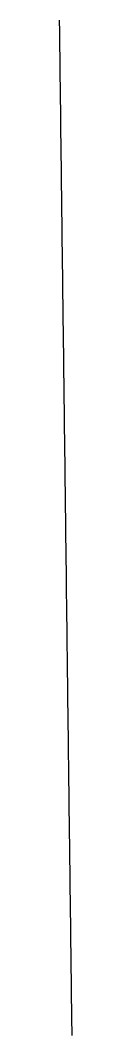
# Model space of a CAD drawing. Extents: x -26 to 823017, y -16 to 1558356.
# Drawn here: x 822950 to 822967, y 1557004 to 1558356 of the extents above; entities that cross this region are included whole.
import ezdxf

# ---------------------------------------------------------------- set-up
doc = ezdxf.new("R2010")
doc.units = 0
doc.layers.add('XS_P_TX_CLEARZONE', color=7, linetype='Continuous')

msp = doc.modelspace()

# ---------------------------------------------------------------- linework, layer by layer
at = {"layer": 'XS_P_TX_CLEARZONE'}
for p, q in [((822949.8, 1558356.5), (822949.9, 1558351.5)), ((822949.9, 1558351.5), (822950, 1558346.5)), ((822950, 1558346.5), (822950, 1558341.5)), ((822950, 1558341.5), (822950.1, 1558336.5)), ((822950.1, 1558336.5), (822950.1, 1558331.5)), ((822950.1, 1558331.5), (822950.2, 1558326.5)), ((822950.2, 1558326.5), (822950.3, 1558321.5)), ((822950.3, 1558321.5), (822950.3, 1558316.5)), ((822950.3, 1558316.5), (822950.4, 1558311.5)), ((822950.4, 1558311.5), (822950.5, 1558306.5)), ((822950.5, 1558306.5), (822950.5, 1558301.5)), ((822950.5, 1558301.5), (822950.6, 1558296.5)), ((822950.6, 1558296.5), (822950.6, 1558291.5)), ((822950.6, 1558291.5), (822950.7, 1558286.5)), ((822950.7, 1558286.5), (822950.8, 1558281.5)), ((822950.8, 1558281.5), (822950.8, 1558276.5)), ((822950.8, 1558276.5), (822950.9, 1558271.5)), ((822950.9, 1558271.5), (822950.9, 1558266.5)), ((822950.9, 1558266.5), (822951, 1558261.5)), ((822951, 1558261.5), (822951.1, 1558256.5)), ((822951.1, 1558256.5), (822951.1, 1558251.5)), ((822951.1, 1558251.5), (822951.2, 1558246.5)), ((822951.2, 1558246.5), (822951.3, 1558241.5)), ((822951.3, 1558241.5), (822951.3, 1558236.5)), ((822951.3, 1558236.5), (822951.4, 1558231.5)), ((822951.4, 1558231.5), (822951.4, 1558226.5)), ((822951.4, 1558226.5), (822951.5, 1558221.5)), ((822951.5, 1558221.5), (822951.6, 1558216.5)), ((822951.6, 1558216.5), (822951.6, 1558211.5)), ((822951.6, 1558211.5), (822951.7, 1558206.5)), ((822951.7, 1558206.5), (822951.7, 1558201.5)), ((822951.7, 1558201.5), (822951.8, 1558196.5)), ((822951.8, 1558196.5), (822951.9, 1558191.5)), ((822951.9, 1558191.5), (822951.9, 1558186.5)), ((822951.9, 1558186.5), (822952, 1558181.5)), ((822952, 1558181.5), (822952.1, 1558176.5)), ((822952.1, 1558176.5), (822952.1, 1558171.5)), ((822952.1, 1558171.5), (822952.2, 1558166.5)), ((822952.2, 1558166.5), (822952.2, 1558161.5)), ((822952.2, 1558161.5), (822952.3, 1558156.5)), ((822952.3, 1558156.5), (822952.4, 1558151.5)), ((822952.4, 1558151.5), (822952.4, 1558146.5)), ((822952.4, 1558146.5), (822952.5, 1558141.5)), ((822952.5, 1558141.5), (822952.6, 1558136.5)), ((822952.6, 1558136.5), (822952.6, 1558131.5)), ((822952.6, 1558131.5), (822952.7, 1558126.5)), ((822952.7, 1558126.5), (822952.7, 1558121.5)), ((822952.7, 1558121.5), (822952.8, 1558116.5)), ((822952.8, 1558116.5), (822952.9, 1558111.5)), ((822952.9, 1558111.5), (822952.9, 1558106.5)), ((822952.9, 1558106.5), (822953, 1558101.5)), ((822953, 1558101.5), (822953, 1558096.5)), ((822953, 1558096.5), (822953.1, 1558091.5)), ((822953.1, 1558091.5), (822953.2, 1558086.5)), ((822953.2, 1558086.5), (822953.2, 1558081.5)), ((822953.2, 1558081.5), (822953.3, 1558076.5)), ((822953.3, 1558076.5), (822953.4, 1558071.5)), ((822953.4, 1558071.5), (822953.4, 1558066.5)), ((822953.4, 1558066.5), (822953.5, 1558061.5)), ((822953.5, 1558061.5), (822953.5, 1558056.5)), ((822953.5, 1558056.5), (822953.6, 1558051.5)), ((822953.6, 1558051.5), (822953.7, 1558046.5)), ((822953.7, 1558046.5), (822953.7, 1558041.5)), ((822953.7, 1558041.5), (822953.8, 1558036.5)), ((822953.8, 1558036.5), (822953.8, 1558031.5)), ((822953.8, 1558031.5), (822953.9, 1558026.5)), ((822953.9, 1558026.5), (822954, 1558021.5)), ((822954, 1558021.5), (822954, 1558016.5)), ((822954, 1558016.5), (822954.1, 1558011.5)), ((822954.1, 1558011.5), (822954.2, 1558006.5)), ((822954.2, 1558006.5), (822954.2, 1558001.5)), ((822954.2, 1558001.5), (822954.3, 1557996.5)), ((822954.3, 1557996.5), (822954.3, 1557991.5)), ((822954.3, 1557991.5), (822954.4, 1557986.5)), ((822954.4, 1557986.5), (822954.5, 1557981.5)), ((822954.5, 1557981.5), (822954.5, 1557976.5)), ((822954.5, 1557976.5), (822954.6, 1557971.5)), ((822954.6, 1557971.5), (822954.7, 1557966.5)), ((822954.7, 1557966.5), (822954.7, 1557961.5)), ((822954.7, 1557961.5), (822954.8, 1557956.5)), ((822954.8, 1557956.5), (822954.8, 1557951.5)), ((822954.8, 1557951.5), (822954.9, 1557946.5)), ((822954.9, 1557946.5), (822955, 1557941.5)), ((822955, 1557941.5), (822955, 1557936.5)), ((822955, 1557936.5), (822955.1, 1557931.5)), ((822955.1, 1557931.5), (822955.1, 1557926.5)), ((822955.1, 1557926.5), (822955.2, 1557921.5)), ((822955.2, 1557921.5), (822955.3, 1557916.5)), ((822955.3, 1557916.5), (822955.3, 1557911.5)), ((822955.3, 1557911.5), (822955.4, 1557906.5)), ((822955.4, 1557906.5), (822955.5, 1557901.5)), ((822955.5, 1557901.5), (822955.5, 1557896.5)), ((822955.5, 1557896.5), (822955.6, 1557891.5)), ((822955.6, 1557891.5), (822955.6, 1557886.5)), ((822955.6, 1557886.5), (822955.7, 1557881.5)), ((822955.7, 1557881.5), (822955.8, 1557876.5)), ((822955.8, 1557876.5), (822955.8, 1557871.5)), ((822955.8, 1557871.5), (822955.9, 1557866.5)), ((822955.9, 1557866.5), (822955.9, 1557861.5)), ((822955.9, 1557861.5), (822956, 1557856.5)), ((822956, 1557856.5), (822956.1, 1557851.5)), ((822956.1, 1557851.5), (822956.1, 1557846.5)), ((822956.1, 1557846.5), (822956.2, 1557841.5)), ((822956.2, 1557841.5), (822956.3, 1557836.5)), ((822956.3, 1557836.5), (822956.3, 1557831.5)), ((822956.3, 1557831.5), (822956.4, 1557826.5)), ((822956.4, 1557826.5), (822956.4, 1557821.5)), ((822956.4, 1557821.5), (822956.5, 1557816.5)), ((822956.5, 1557816.5), (822956.6, 1557811.5)), ((822956.6, 1557811.5), (822956.6, 1557806.5)), ((822956.6, 1557806.5), (822956.7, 1557801.5)), ((822956.7, 1557801.5), (822956.8, 1557796.5)), ((822956.8, 1557796.5), (822956.8, 1557791.5)), ((822956.8, 1557791.5), (822956.9, 1557786.5)), ((822956.9, 1557786.5), (822956.9, 1557781.5)), ((822956.9, 1557781.5), (822957, 1557776.5)), ((822957, 1557776.5), (822957.1, 1557771.5)), ((822957.1, 1557771.5), (822957.1, 1557766.5)), ((822957.1, 1557766.5), (822957.2, 1557761.5)), ((822957.2, 1557761.5), (822957.2, 1557756.5)), ((822957.2, 1557756.5), (822957.3, 1557751.5)), ((822957.3, 1557751.5), (822957.4, 1557746.5)), ((822957.4, 1557746.5), (822957.4, 1557741.5)), ((822957.4, 1557741.5), (822957.5, 1557736.5)), ((822957.5, 1557736.5), (822957.6, 1557731.5)), ((822957.6, 1557731.5), (822957.6, 1557726.5)), ((822957.6, 1557726.5), (822957.7, 1557721.5)), ((822957.7, 1557721.5), (822957.7, 1557716.5)), ((822957.7, 1557716.5), (822957.8, 1557711.5)), ((822957.8, 1557711.5), (822957.9, 1557706.5)), ((822957.9, 1557706.5), (822957.9, 1557701.5)), ((822957.9, 1557701.5), (822958, 1557696.5)), ((822958, 1557696.5), (822958, 1557691.5)), ((822958, 1557691.5), (822958.1, 1557686.5)), ((822958.1, 1557686.5), (822958.2, 1557681.5)), ((822958.2, 1557681.5), (822958.2, 1557676.5)), ((822958.2, 1557676.5), (822958.3, 1557671.5)), ((822958.3, 1557671.5), (822958.4, 1557666.5)), ((822958.4, 1557666.5), (822958.4, 1557661.5)), ((822958.4, 1557661.5), (822958.5, 1557656.5)), ((822958.5, 1557656.5), (822958.5, 1557651.5)), ((822958.5, 1557651.5), (822958.6, 1557646.5)), ((822958.6, 1557646.5), (822958.7, 1557641.5)), ((822958.7, 1557641.5), (822958.7, 1557636.5)), ((822958.7, 1557636.5), (822958.8, 1557631.5)), ((822958.8, 1557631.5), (822958.9, 1557626.5)), ((822958.9, 1557626.5), (822958.9, 1557621.5)), ((822958.9, 1557621.5), (822959, 1557616.5)), ((822959, 1557616.5), (822959, 1557611.5)), ((822959, 1557611.5), (822959.1, 1557606.5)), ((822959.1, 1557606.5), (822959.2, 1557601.5)), ((822959.2, 1557601.5), (822959.2, 1557596.5)), ((822959.2, 1557596.5), (822959.3, 1557591.5)), ((822959.3, 1557591.5), (822959.3, 1557586.5)), ((822959.3, 1557586.5), (822959.4, 1557581.5)), ((822959.4, 1557581.5), (822959.5, 1557576.5)), ((822959.5, 1557576.5), (822959.5, 1557571.5)), ((822959.5, 1557571.5), (822959.6, 1557566.5)), ((822959.6, 1557566.5), (822959.7, 1557561.5)), ((822959.7, 1557561.5), (822959.7, 1557556.5)), ((822959.7, 1557556.5), (822959.8, 1557551.5)), ((822959.8, 1557551.5), (822959.8, 1557546.5)), ((822959.8, 1557546.5), (822959.9, 1557541.5)), ((822959.9, 1557541.5), (822960, 1557536.5)), ((822960, 1557536.5), (822960, 1557531.5)), ((822960, 1557531.5), (822960.1, 1557526.5)), ((822960.1, 1557526.5), (822960.2, 1557521.5)), ((822960.2, 1557521.5), (822960.2, 1557516.6)), ((822960.2, 1557516.6), (822960.3, 1557511.6)), ((822960.3, 1557511.6), (822960.3, 1557506.6)), ((822960.3, 1557506.6), (822960.4, 1557501.6)), ((822960.4, 1557501.6), (822960.5, 1557496.6)), ((822960.5, 1557496.6), (822960.5, 1557491.6)), ((822960.5, 1557491.6), (822960.6, 1557486.6)), ((822960.6, 1557486.6), (822960.6, 1557481.6)), ((822960.6, 1557481.6), (822960.7, 1557476.6)), ((822960.7, 1557476.6), (822960.8, 1557471.6)), ((822960.8, 1557471.6), (822960.8, 1557466.6)), ((822960.8, 1557466.6), (822960.9, 1557461.6)), ((822960.9, 1557461.6), (822961, 1557456.6)), ((822961, 1557456.6), (822961, 1557451.6)), ((822961, 1557451.6), (822961.1, 1557446.6)), ((822961.1, 1557446.6), (822961.1, 1557441.6)), ((822961.1, 1557441.6), (822961.2, 1557436.6)), ((822961.2, 1557436.6), (822961.3, 1557431.6)), ((822961.3, 1557431.6), (822961.3, 1557426.6)), ((822961.3, 1557426.6), (822961.4, 1557421.6)), ((822961.4, 1557421.6), (822961.4, 1557416.6)), ((822961.4, 1557416.6), (822961.5, 1557411.6)), ((822961.5, 1557411.6), (822961.6, 1557406.6)), ((822961.6, 1557406.6), (822961.6, 1557401.6)), ((822961.6, 1557401.6), (822961.7, 1557396.6)), ((822961.7, 1557396.6), (822961.8, 1557391.6)), ((822961.8, 1557391.6), (822961.8, 1557386.6)), ((822961.8, 1557386.6), (822961.9, 1557381.6)), ((822961.9, 1557381.6), (822961.9, 1557376.6)), ((822961.9, 1557376.6), (822962, 1557371.6)), ((822962, 1557371.6), (822962.1, 1557366.6)), ((822962.1, 1557366.6), (822962.1, 1557361.6)), ((822962.1, 1557361.6), (822962.2, 1557356.6)), ((822962.2, 1557356.6), (822962.3, 1557351.6)), ((822962.3, 1557351.6), (822962.3, 1557346.6)), ((822962.3, 1557346.6), (822962.4, 1557341.6)), ((822962.4, 1557341.6), (822962.4, 1557336.6)), ((822962.4, 1557336.6), (822962.5, 1557331.6)), ((822962.5, 1557331.6), (822962.6, 1557326.6)), ((822962.6, 1557326.6), (822962.6, 1557321.6)), ((822962.6, 1557321.6), (822962.7, 1557316.6)), ((822962.7, 1557316.6), (822962.7, 1557311.6)), ((822962.7, 1557311.6), (822962.8, 1557306.6)), ((822962.8, 1557306.6), (822962.9, 1557301.6)), ((822962.9, 1557301.6), (822962.9, 1557296.6)), ((822962.9, 1557296.6), (822963, 1557291.6)), ((822963, 1557291.6), (822963.1, 1557286.6)), ((822963.1, 1557286.6), (822963.1, 1557281.6)), ((822963.1, 1557281.6), (822963.2, 1557276.6)), ((822963.2, 1557276.6), (822963.2, 1557271.6)), ((822963.2, 1557271.6), (822963.3, 1557266.6)), ((822963.3, 1557266.6), (822963.4, 1557261.6)), ((822963.4, 1557261.6), (822963.4, 1557256.6)), ((822963.4, 1557256.6), (822963.5, 1557251.6)), ((822963.5, 1557251.6), (822963.5, 1557246.6)), ((822963.5, 1557246.6), (822963.6, 1557241.6)), ((822963.6, 1557241.6), (822963.7, 1557236.6)), ((822963.7, 1557236.6), (822963.7, 1557231.6)), ((822963.7, 1557231.6), (822963.8, 1557226.6)), ((822963.8, 1557226.6), (822963.9, 1557221.6)), ((822963.9, 1557221.6), (822963.9, 1557216.6)), ((822963.9, 1557216.6), (822964, 1557211.6)), ((822964, 1557211.6), (822964, 1557206.6)), ((822964, 1557206.6), (822964.1, 1557201.6)), ((822964.1, 1557201.6), (822964.2, 1557196.6)), ((822964.2, 1557196.6), (822964.2, 1557191.6)), ((822964.2, 1557191.6), (822964.3, 1557186.6)), ((822964.3, 1557186.6), (822964.4, 1557181.6)), ((822964.4, 1557181.6), (822964.4, 1557176.6)), ((822964.4, 1557176.6), (822964.5, 1557171.6)), ((822964.5, 1557171.6), (822964.5, 1557166.6)), ((822964.5, 1557166.6), (822964.6, 1557161.6)), ((822964.6, 1557161.6), (822964.7, 1557156.6)), ((822964.7, 1557156.6), (822964.7, 1557151.6)), ((822964.7, 1557151.6), (822964.8, 1557146.6)), ((822964.8, 1557146.6), (822964.8, 1557141.6)), ((822964.8, 1557141.6), (822964.9, 1557136.6)), ((822964.9, 1557136.6), (822965, 1557131.6)), ((822965, 1557131.6), (822965, 1557126.6)), ((822965, 1557126.6), (822965.1, 1557121.6)), ((822965.1, 1557121.6), (822965.2, 1557116.6)), ((822965.2, 1557116.6), (822965.2, 1557111.6)), ((822965.2, 1557111.6), (822965.3, 1557106.6)), ((822965.3, 1557106.6), (822965.3, 1557101.6)), ((822965.3, 1557101.6), (822965.4, 1557096.6)), ((822965.4, 1557096.6), (822965.5, 1557091.6)), ((822965.5, 1557091.6), (822965.5, 1557086.6)), ((822965.5, 1557086.6), (822965.6, 1557081.6)), ((822965.6, 1557081.6), (822965.6, 1557076.6)), ((822965.6, 1557076.6), (822965.7, 1557071.6)), ((822965.7, 1557071.6), (822965.8, 1557066.6)), ((822965.8, 1557066.6), (822965.8, 1557061.6)), ((822965.8, 1557061.6), (822965.9, 1557056.6)), ((822965.9, 1557056.6), (822966, 1557051.6)), ((822966, 1557051.6), (822966, 1557046.6)), ((822966, 1557046.6), (822966.1, 1557041.6)), ((822966.1, 1557041.6), (822966.1, 1557036.6)), ((822966.1, 1557036.6), (822966.2, 1557031.6)), ((822966.2, 1557031.6), (822966.3, 1557026.6)), ((822966.3, 1557026.6), (822966.3, 1557021.6)), ((822966.3, 1557021.6), (822966.4, 1557016.6)), ((822966.4, 1557016.6), (822966.5, 1557011.6)), ((822966.5, 1557011.6), (822966.5, 1557006.6)), ((822966.5, 1557006.6), (822966.6, 1557001.6))]:
    msp.add_line(p, q, dxfattribs=at)

doc.saveas('drawing.dxf')
